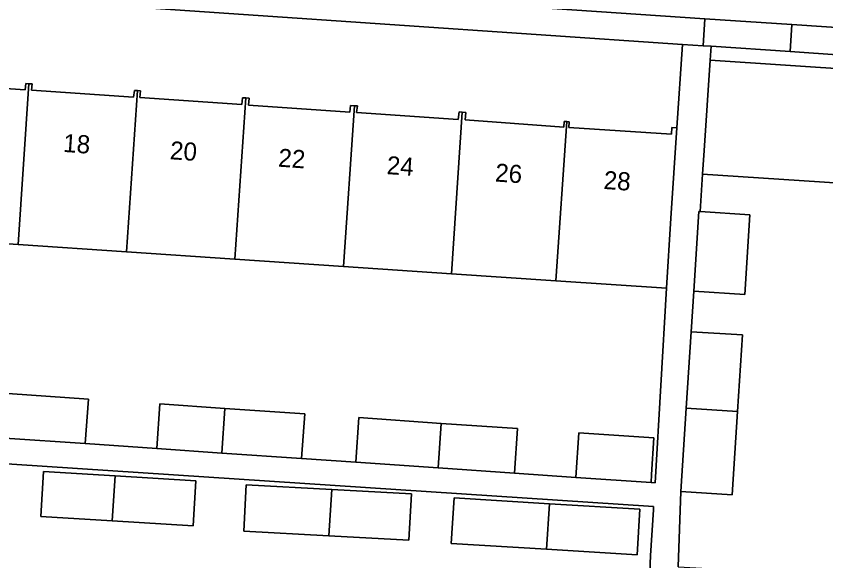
# Model space of a CAD drawing. Extents: x 161848 to 162726, y 385382 to 386521.
# Drawn here: x 162172.91 to 162217.68, y 386183.18 to 386213.26 of the extents above; entities that cross this region are included whole.
import ezdxf

# ---------------------------------------------------------------- set-up
doc = ezdxf.new("R2010")
doc.units = 0
for name, color, linetype in [('IMGEO_Erf', 7, 'Continuous'), ('IMGEO_Pand', 7, 'Continuous'), ('IMGEO_Pand_nummerreeks', 7, 'Continuous'), ('IMGEO_Parkeervlak_open', 7, 'Continuous'), ('IMGEO_Voetpad_open', 7, 'Continuous')]:
    doc.layers.add(name, color=color, linetype=linetype)

msp = doc.modelspace()

# ---------------------------------------------------------------- linework, layer by layer
at = {"layer": 'IMGEO_Erf'}
for points in [[(162167.773, 386209.583), (162173.415, 386209.197), (162173.446, 386209.544), (162173.618, 386209.532), (162173.791, 386209.52), (162173.755, 386209.173), (162179.404, 386208.786), (162179.456, 386209.165), (162179.622, 386209.154), (162179.79, 386209.143), (162179.741, 386208.763), (162185.389, 386208.377), (162185.434, 386208.761), (162185.612, 386208.749), (162185.788, 386208.737), (162185.75, 386208.352), (162191.362, 386207.968), (162191.4, 386208.328), (162191.616, 386208.313), (162191.783, 386208.302), (162191.734, 386207.943), (162197.346, 386207.559), (162197.396, 386207.972), (162197.58, 386207.96), (162197.766, 386207.947), (162197.732, 386207.532), (162203.185, 386207.132), (162203.205, 386207.448), (162203.35, 386207.438), (162203.494, 386207.429), (162203.474, 386207.117), (162209.14, 386206.752), (162209.163, 386207.118), (162209.435, 386207.101), (162209.75, 386211.703), (162169.273, 386214.472)], [(162234.925, 386209.956), (162215.708, 386211.318), (162211.332, 386211.597), (162211.283, 386210.833), (162227.948, 386209.731)], [(162220.703, 386203.887), (162210.867, 386204.545), (162210.735, 386202.468), (162213.484, 386202.293), (162213.205, 386197.893), (162210.374, 386198.082), (162210.231, 386195.835), (162213.063, 386195.655), (162212.794, 386191.426), (162212.502, 386186.832), (162209.67, 386187.012), (162209.507, 386182.85), (162212.132, 386182.709), (162211.907, 386178.535), (162211.641, 386173.583), (162209.016, 386173.725), (162208.918, 386172.174), (162212.078, 386171.974), (162211.438, 386162.601), (162228.725, 386161.443)], [(162172.458, 386192.419), (162176.903, 386192.114), (162176.722, 386189.653), (162180.681, 386189.382), (162180.851, 386191.843), (162184.451, 386191.596), (162188.863, 386191.293), (162188.683, 386188.832), (162191.699, 386188.625), (162191.853, 386191.088), (162196.417, 386190.774), (162200.623, 386190.485), (162200.456, 386188.024), (162203.855, 386187.791), (162204.022, 386190.252), (162208.174, 386189.967), (162208.046, 386187.942), (162208.018, 386187.505), (162208.234, 386187.49), (162208.865, 386198.235), (162202.754, 386198.646), (162196.976, 386199.035), (162191.014, 386199.436), (162185.009, 386199.84), (162179.018, 386200.243), (162173.016, 386200.646), (162167.025, 386201.049)], [(162171.645, 386177.594), (162177.666, 386177.187), (162183.672, 386176.78), (162189.656, 386176.375), (162195.67, 386175.968), (162201.685, 386175.562), (162207.65, 386175.158), (162207.991, 386183.47), (162208.143, 386185.988), (162208.155, 386186.179), (162130.187, 386191.319)]]:
    msp.add_lwpolyline(points, dxfattribs=at)
for points in [[(162174.429, 386188.119), (162178.377, 386187.872), (162182.853, 386187.592), (162182.698, 386185.11), (162178.211, 386185.39), (162174.274, 386185.636)], [(162185.498, 386184.814), (162185.635, 386187.369), (162190.371, 386187.114), (162194.761, 386186.877), (162194.624, 386184.323), (162190.201, 386184.561)], [(162197.122, 386186.655), (162202.402, 386186.335), (162207.402, 386186.033), (162207.25, 386183.515), (162202.235, 386183.818), (162196.97, 386184.137)]]:
    msp.add_lwpolyline(points, close=True, dxfattribs=at)
at = {"layer": 'IMGEO_Pand'}
for points in [[(162227.948, 386209.731), (162211.283, 386210.833), (162210.953, 386205.844), (162210.867, 386204.545), (162220.703, 386203.887), (162220.724, 386204.207), (162229.385, 386203.63)], [(162167.025, 386201.049), (162173.016, 386200.646), (162173.618, 386209.532), (162173.446, 386209.544), (162173.415, 386209.197), (162167.773, 386209.583), (162167.801, 386209.986), (162167.632, 386209.998)], [(162179.622, 386209.154), (162179.456, 386209.165), (162179.404, 386208.786), (162173.755, 386209.173), (162173.791, 386209.52), (162173.618, 386209.532), (162173.016, 386200.646), (162179.018, 386200.243)], [(162185.612, 386208.749), (162185.434, 386208.761), (162185.389, 386208.377), (162179.741, 386208.763), (162179.79, 386209.143), (162179.622, 386209.154), (162179.018, 386200.243), (162185.009, 386199.84)], [(162191.616, 386208.313), (162191.4, 386208.328), (162191.362, 386207.968), (162185.75, 386208.352), (162185.788, 386208.737), (162185.612, 386208.749), (162185.009, 386199.84), (162191.014, 386199.436)], [(162191.014, 386199.436), (162196.976, 386199.035), (162197.58, 386207.96), (162197.396, 386207.972), (162197.346, 386207.559), (162191.734, 386207.943), (162191.783, 386208.302), (162191.616, 386208.313)], [(162196.976, 386199.035), (162202.754, 386198.646), (162203.35, 386207.438), (162203.205, 386207.448), (162203.185, 386207.132), (162197.732, 386207.532), (162197.766, 386207.947), (162197.58, 386207.96)], [(162202.754, 386198.646), (162208.865, 386198.235), (162209.114, 386202.112), (162209.435, 386207.101), (162209.163, 386207.118), (162209.14, 386206.752), (162203.474, 386207.117), (162203.494, 386207.429), (162203.35, 386207.438)], [(162213.484, 386202.293), (162210.735, 386202.468), (162210.653, 386202.473), (162210.374, 386198.082), (162213.205, 386197.893)], [(162210.231, 386195.835), (162209.963, 386191.614), (162212.794, 386191.426), (162213.063, 386195.655)], [(162172.458, 386192.419), (162172.292, 386189.957), (162176.722, 386189.653), (162176.903, 386192.114)], [(162184.451, 386191.596), (162180.851, 386191.843), (162180.681, 386189.382), (162184.284, 386189.134)], [(162184.451, 386191.596), (162184.284, 386189.134), (162188.683, 386188.832), (162188.863, 386191.293)], [(162212.794, 386191.426), (162209.963, 386191.614), (162209.67, 386187.012), (162212.502, 386186.832)], [(162196.417, 386190.774), (162191.853, 386191.088), (162191.699, 386188.625), (162196.25, 386188.313)], [(162196.417, 386190.774), (162196.25, 386188.313), (162200.456, 386188.024), (162200.623, 386190.485)], [(162203.855, 386187.791), (162208.018, 386187.505), (162208.046, 386187.942), (162208.174, 386189.967), (162204.022, 386190.252)], [(162178.211, 386185.39), (162178.377, 386187.872), (162174.429, 386188.119), (162174.274, 386185.636)], [(162178.377, 386187.872), (162178.211, 386185.39), (162182.698, 386185.11), (162182.853, 386187.592)], [(162190.201, 386184.561), (162190.371, 386187.114), (162185.635, 386187.369), (162185.498, 386184.814)], [(162190.371, 386187.114), (162190.201, 386184.561), (162194.624, 386184.323), (162194.761, 386186.877)], [(162202.235, 386183.818), (162202.402, 386186.335), (162197.122, 386186.655), (162196.97, 386184.137)], [(162202.402, 386186.335), (162202.235, 386183.818), (162207.25, 386183.515), (162207.402, 386186.033)]]:
    msp.add_lwpolyline(points, close=True, dxfattribs=at)
at = {"layer": 'IMGEO_Parkeervlak_open'}
msp.add_lwpolyline([(162129.835, 386218.561), (162135.002, 386218.276), (162210.992, 386213.124), (162215.792, 386212.793), (162230.846, 386211.782)], dxfattribs=at)
at = {"layer": 'IMGEO_Voetpad_open'}
for points in [[(162125.759, 386217.317), (162169.273, 386214.472), (162209.75, 386211.703), (162210.89, 386211.625), (162210.992, 386213.124), (162135.002, 386218.276), (162129.835, 386218.561)], [(162230.846, 386211.782), (162215.792, 386212.793), (162215.708, 386211.318), (162234.925, 386209.956), (162236.034, 386209.677), (162236.872, 386209.172), (162237.513, 386208.343), (162237.841, 386207.442), (162238.421, 386212.046)], [(162209.507, 386182.85), (162209.67, 386187.012), (162209.963, 386191.614), (162210.231, 386195.835), (162210.374, 386198.082), (162210.653, 386202.473), (162210.735, 386202.468), (162210.867, 386204.545), (162210.953, 386205.844), (162211.283, 386210.833), (162211.332, 386211.597), (162210.89, 386211.625), (162209.75, 386211.703), (162209.435, 386207.101), (162209.114, 386202.112), (162208.865, 386198.235), (162208.234, 386187.49), (162208.018, 386187.505), (162203.855, 386187.791), (162200.456, 386188.024), (162196.25, 386188.313), (162191.699, 386188.625), (162188.683, 386188.832), (162184.284, 386189.134), (162180.681, 386189.382), (162176.722, 386189.653), (162172.292, 386189.957)], [(162130.187, 386191.319), (162208.155, 386186.179), (162208.143, 386185.988), (162207.991, 386183.47), (162207.65, 386175.158)]]:
    msp.add_lwpolyline(points, dxfattribs=at)
msp.add_lwpolyline([(162215.792, 386212.793), (162210.992, 386213.124), (162210.89, 386211.625), (162211.332, 386211.597), (162215.708, 386211.318)], close=True, dxfattribs=at)

# ---------------------------------------------------------------- texts
at = {"layer": 'IMGEO_Pand_nummerreeks'}
for s, p in [('18', (162175.487, 386205.767)), ('20', (162181.39, 386205.363)), ('22', (162187.379, 386204.953)), ('24', (162193.376, 386204.542)), ('26', (162199.371, 386204.132)), ('28', (162205.369, 386203.722))]:
    msp.add_text(s, height=1, rotation=356.0864, dxfattribs=at).set_placement(p)

doc.saveas('drawing.dxf')
